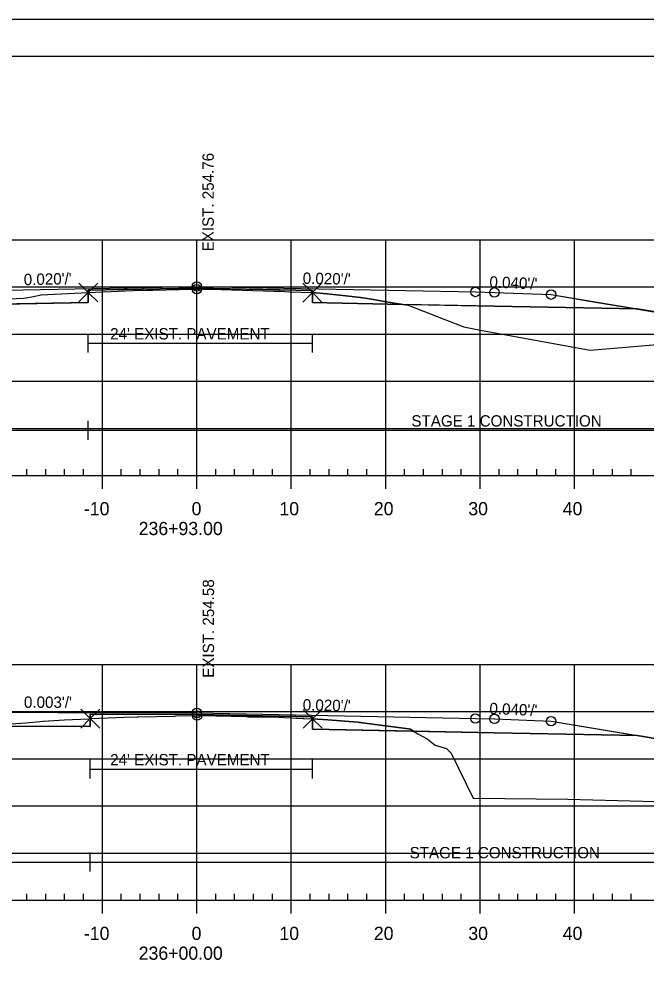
# Model space of a CAD drawing. Extents: x 1365647 to 1367999, y 387113 to 400173.
# Drawn here: x 1365875.3 to 1365941.7, y 392817.2 to 392919.5 of the extents above; entities that cross this region are included whole.
import ezdxf

# ---------------------------------------------------------------- set-up
doc = ezdxf.new("R2010")
doc.units = 0
for name, color, linetype in [('R_Alt Surface', 7, 'Continuous'), ('R_Axis', 7, 'Continuous'), ('R_Axis Annot', 7, 'Continuous'), ('R_Border', 7, 'Continuous'), ('R_Contours', 7, 'Continuous'), ('R_Exist Surface', 7, 'Continuous'), ('R_Fin Surface', 7, 'Continuous'), ('R_Fin Surface Annot', 7, 'Continuous'), ('R_Grid', 7, 'Continuous'), ('R_No Plot', 7, 'Continuous'), ('R_Water', 7, 'Continuous'), ('R_Xsect Elev', 7, 'Continuous')]:
    doc.layers.add(name, color=color, linetype=linetype)

msp = doc.modelspace()

# ---------------------------------------------------------------- linework, layer by layer
at = {"layer": 'R_Alt Surface'}
for points in [[(1365847.47, 392888.83), (1365862.59, 392889.13), (1365882.59, 392889.53), (1365882.59, 392890.82), (1365894.09, 392891.05), (1365906.32, 392890.8), (1365906.32, 392889.52), (1365925.59, 392889.13), (1365940.72, 392888.83)], [(1365845.71, 392844.32), (1365862.59, 392844.66), (1365882.8, 392844.59), (1365882.8, 392845.88), (1365894.09, 392845.85), (1365906.34, 392845.6), (1365906.34, 392844.31), (1365925.59, 392843.93), (1365940.72, 392843.63)]]:
    msp.add_lwpolyline(points, dxfattribs=at)
at = {"layer": 'R_Axis'}
for p, q in [((1365749.09, 392871.17), (1366039.09, 392871.17)), ((1365876.09, 392871.17), (1365876.09, 392871.87)), ((1365878.09, 392871.17), (1365878.09, 392871.87)), ((1365880.09, 392871.17), (1365880.09, 392871.87)), ((1365882.09, 392871.17), (1365882.09, 392871.87)), ((1365884.09, 392869.77), (1365884.09, 392871.17)), ((1365886.09, 392871.17), (1365886.09, 392871.87)), ((1365888.09, 392871.17), (1365888.09, 392871.87)), ((1365890.09, 392871.17), (1365890.09, 392871.87)), ((1365892.09, 392871.17), (1365892.09, 392871.87)), ((1365894.09, 392869.77), (1365894.09, 392871.17)), ((1365896.09, 392871.17), (1365896.09, 392871.87)), ((1365898.09, 392871.17), (1365898.09, 392871.87)), ((1365900.09, 392871.17), (1365900.09, 392871.87)), ((1365902.09, 392871.17), (1365902.09, 392871.87)), ((1365904.09, 392869.77), (1365904.09, 392871.17)), ((1365906.09, 392871.17), (1365906.09, 392871.87)), ((1365908.09, 392871.17), (1365908.09, 392871.87)), ((1365910.09, 392871.17), (1365910.09, 392871.87)), ((1365912.09, 392871.17), (1365912.09, 392871.87)), ((1365914.09, 392869.77), (1365914.09, 392871.17)), ((1365916.09, 392871.17), (1365916.09, 392871.87)), ((1365918.09, 392871.17), (1365918.09, 392871.87)), ((1365920.09, 392871.17), (1365920.09, 392871.87)), ((1365922.09, 392871.17), (1365922.09, 392871.87)), ((1365924.09, 392869.77), (1365924.09, 392871.17)), ((1365926.09, 392871.17), (1365926.09, 392871.87)), ((1365928.09, 392871.17), (1365928.09, 392871.87)), ((1365930.09, 392871.17), (1365930.09, 392871.87)), ((1365932.09, 392871.17), (1365932.09, 392871.87)), ((1365934.09, 392869.77), (1365934.09, 392871.17)), ((1365936.09, 392871.17), (1365936.09, 392871.87)), ((1365938.09, 392871.17), (1365938.09, 392871.87)), ((1365940.09, 392871.17), (1365940.09, 392871.87)), ((1365749.09, 392826.17), (1366039.09, 392826.17)), ((1365876.09, 392826.17), (1365876.09, 392826.87)), ((1365878.09, 392826.17), (1365878.09, 392826.87)), ((1365880.09, 392826.17), (1365880.09, 392826.87)), ((1365882.09, 392826.17), (1365882.09, 392826.87)), ((1365884.09, 392824.77), (1365884.09, 392826.17)), ((1365886.09, 392826.17), (1365886.09, 392826.87)), ((1365888.09, 392826.17), (1365888.09, 392826.87)), ((1365890.09, 392826.17), (1365890.09, 392826.87)), ((1365892.09, 392826.17), (1365892.09, 392826.87)), ((1365894.09, 392824.77), (1365894.09, 392826.17)), ((1365896.09, 392826.17), (1365896.09, 392826.87)), ((1365898.09, 392826.17), (1365898.09, 392826.87)), ((1365900.09, 392826.17), (1365900.09, 392826.87)), ((1365902.09, 392826.17), (1365902.09, 392826.87)), ((1365904.09, 392824.77), (1365904.09, 392826.17)), ((1365906.09, 392826.17), (1365906.09, 392826.87)), ((1365908.09, 392826.17), (1365908.09, 392826.87)), ((1365910.09, 392826.17), (1365910.09, 392826.87)), ((1365912.09, 392826.17), (1365912.09, 392826.87)), ((1365914.09, 392824.77), (1365914.09, 392826.17)), ((1365916.09, 392826.17), (1365916.09, 392826.87)), ((1365918.09, 392826.17), (1365918.09, 392826.87)), ((1365920.09, 392826.17), (1365920.09, 392826.87)), ((1365922.09, 392826.17), (1365922.09, 392826.87)), ((1365924.09, 392824.77), (1365924.09, 392826.17)), ((1365926.09, 392826.17), (1365926.09, 392826.87)), ((1365928.09, 392826.17), (1365928.09, 392826.87)), ((1365930.09, 392826.17), (1365930.09, 392826.87)), ((1365932.09, 392826.17), (1365932.09, 392826.87)), ((1365934.09, 392824.77), (1365934.09, 392826.17)), ((1365936.09, 392826.17), (1365936.09, 392826.87)), ((1365938.09, 392826.17), (1365938.09, 392826.87)), ((1365940.09, 392826.17), (1365940.09, 392826.87))]:
    msp.add_line(p, q, dxfattribs=at)
at = {"layer": 'R_Border'}
for p, q in [((1365736.09, 392915.63), (1366052.27, 392915.63)), ((1365888.61, 392915.37), (1365888.61, 392915.37)), ((1365888.61, 392915.37), (1365888.61, 392915.37))]:
    msp.add_line(p, q, dxfattribs=at)
at = {"layer": 'R_Contours'}
for p, q in [((1365906.32, 392890.56), (1365906.32, 392889.52)), ((1365906.32, 392889.52), (1365915.91, 392889.32)), ((1365906.34, 392845.4), (1365906.34, 392844.31)), ((1365906.34, 392844.31), (1365917.03, 392844.1))]:
    msp.add_line(p, q, dxfattribs=at)
for points in [[(1365865.56, 392889.19), (1365874.13, 392889.92), (1365875.77, 392889.98), (1365876.62, 392890.11), (1365877.61, 392890.32), (1365881.84, 392890.54), (1365882.59, 392890.58), (1365882.59, 392889.53)], [(1365882.59, 392890.58), (1365882.72, 392890.59), (1365883.34, 392890.62), (1365887.35, 392890.79), (1365888.72, 392890.83), (1365889.41, 392890.83), (1365893.64, 392890.92), (1365894.08, 392890.93), (1365894.48, 392890.94), (1365894.63, 392890.94), (1365895.58, 392890.91), (1365902.24, 392890.71), (1365902.92, 392890.7), (1365903.89, 392890.65), (1365906.32, 392890.56), (1365906.32, 392890.8), (1365894.09, 392891.05), (1365882.59, 392890.82)], [(1365906.32, 392890.56), (1365907.84, 392890.42), (1365909.88, 392890.21), (1365911.41, 392890.06), (1365912.59, 392889.87), (1365914.57, 392889.53), (1365915.91, 392889.32), (1365906.32, 392889.52)], [(1365915.91, 392889.32), (1365916.47, 392889.24), (1365920.34, 392887.72), (1365922.35, 392886.92), (1365924.12, 392886.59), (1365935.74, 392884.47), (1365942.4, 392885.03), (1365942.81, 392885.05), (1365952.81, 392885.01), (1365954.64, 392884.97), (1365956.08, 392885.02), (1365958.26, 392885.13), (1365953.59, 392886.68), (1365940.72, 392888.83), (1365925.59, 392889.13)], [(1365882.8, 392845.42), (1365882.9, 392845.42), (1365886.4, 392845.57), (1365887.77, 392845.63), (1365887.82, 392845.63), (1365887.86, 392845.63), (1365891.75, 392845.7), (1365891.86, 392845.71), (1365894.11, 392845.75), (1365894.11, 392845.75), (1365894.59, 392845.76), (1365899.26, 392845.64), (1365899.5, 392845.63), (1365902.03, 392845.6), (1365905.33, 392845.45), (1365905.43, 392845.44), (1365906.34, 392845.4), (1365906.34, 392845.4), (1365906.34, 392845.6), (1365894.09, 392845.85), (1365882.8, 392845.88)], [(1365873.54, 392844.62), (1365874.38, 392844.87), (1365875.99, 392844.98), (1365877.8, 392845.16), (1365880.06, 392845.29), (1365882.64, 392845.41), (1365882.8, 392845.42), (1365882.8, 392844.59)], [(1365906.34, 392845.4), (1365907.94, 392845.28), (1365911.12, 392845.03), (1365911.26, 392845.02), (1365911.4, 392845.01), (1365911.59, 392844.97), (1365911.63, 392844.98), (1365914.08, 392844.65), (1365916.51, 392844.33), (1365916.71, 392844.31), (1365917.03, 392844.1), (1365906.34, 392844.31)], [(1365917.03, 392844.1), (1365917.49, 392843.81), (1365918.48, 392843.28), (1365919.33, 392842.62), (1365920.52, 392842.26), (1365921.01, 392841.76), (1365923.35, 392836.98), (1365933.36, 392836.88), (1365943.97, 392836.59), (1365950.28, 392836.98), (1365951.64, 392837.08), (1365957.79, 392837.23), (1365966.02, 392837.02), (1365966.9, 392837.04), (1365953.59, 392841.48), (1365940.72, 392843.63), (1365925.59, 392843.93)]]:
    msp.add_lwpolyline(points, close=True, dxfattribs=at)
for points in [[(1365915.91, 392889.32), (1365914.57, 392889.53), (1365912.59, 392889.87), (1365911.41, 392890.06), (1365909.88, 392890.21), (1365907.84, 392890.42), (1365906.32, 392890.56)], [(1365917.03, 392844.1), (1365916.71, 392844.31), (1365916.51, 392844.33), (1365914.08, 392844.65), (1365911.63, 392844.98), (1365911.59, 392844.97), (1365911.4, 392845.01), (1365911.26, 392845.02), (1365911.12, 392845.03), (1365907.94, 392845.28), (1365906.34, 392845.4)]]:
    msp.add_lwpolyline(points, dxfattribs=at)
at = {"layer": 'R_Exist Surface'}
for points in [[(1365874.13, 392889.92), (1365875.77, 392889.98), (1365876.62, 392890.11), (1365877.61, 392890.32), (1365881.84, 392890.54), (1365882.59, 392890.58), (1365882.72, 392890.59), (1365883.34, 392890.62), (1365887.35, 392890.79), (1365888.72, 392890.83), (1365889.41, 392890.83), (1365893.64, 392890.92), (1365894.08, 392890.93), (1365894.48, 392890.94), (1365894.63, 392890.94), (1365895.58, 392890.91), (1365902.24, 392890.71), (1365902.92, 392890.7), (1365903.89, 392890.65), (1365906.32, 392890.56), (1365907.84, 392890.42), (1365909.88, 392890.21), (1365911.41, 392890.06), (1365912.59, 392889.87), (1365914.57, 392889.53), (1365916.47, 392889.24), (1365920.34, 392887.72), (1365922.35, 392886.92), (1365924.12, 392886.59), (1365935.74, 392884.47), (1365942.4, 392885.03)], [(1365874.38, 392844.87), (1365875.99, 392844.98), (1365877.8, 392845.16), (1365880.06, 392845.29), (1365882.64, 392845.41), (1365882.8, 392845.42), (1365882.9, 392845.42), (1365886.4, 392845.57), (1365887.77, 392845.63), (1365887.82, 392845.63), (1365887.86, 392845.63), (1365891.75, 392845.7), (1365891.86, 392845.71), (1365894.11, 392845.75), (1365894.11, 392845.75), (1365894.59, 392845.76), (1365899.26, 392845.64), (1365899.5, 392845.63), (1365902.03, 392845.6), (1365905.33, 392845.45), (1365905.43, 392845.44), (1365906.34, 392845.4), (1365906.34, 392845.4), (1365907.94, 392845.28), (1365911.12, 392845.03), (1365911.26, 392845.02), (1365911.4, 392845.01), (1365911.59, 392844.97), (1365911.63, 392844.98), (1365914.08, 392844.65), (1365916.51, 392844.33), (1365916.71, 392844.31), (1365917.49, 392843.81), (1365918.48, 392843.28), (1365919.33, 392842.62), (1365920.52, 392842.26), (1365921.01, 392841.76), (1365923.35, 392836.98), (1365933.36, 392836.88), (1365943.97, 392836.59)]]:
    msp.add_lwpolyline(points, dxfattribs=at)
at = {"layer": 'R_Fin Surface'}
for points in [[(1365828.56, 392885.3), (1365829.51, 392884.99), (1365834.59, 392886.68), (1365847.47, 392888.83), (1365856.59, 392890.35), (1365862.59, 392890.59), (1365864.59, 392890.63), (1365894.09, 392891.22), (1365923.59, 392890.63), (1365925.59, 392890.59), (1365931.59, 392890.35), (1365940.72, 392888.83), (1365953.59, 392886.68), (1365964.6, 392883.01), (1365970.88, 392885.11)], [(1365830.77, 392885.41), (1365834.59, 392886.68), (1365852.3, 392889.63), (1365856.59, 392890.35), (1365862.59, 392890.59), (1365864.59, 392890.63), (1365894.09, 392891.22), (1365923.59, 392890.63), (1365925.59, 392890.59), (1365931.59, 392890.35), (1365935.89, 392889.63), (1365953.59, 392886.68), (1365958.26, 392885.13)], [(1365856.59, 392890.35), (1365862.59, 392890.59), (1365864.59, 392890.63), (1365894.09, 392891.22), (1365923.59, 392890.63), (1365925.59, 392890.59), (1365931.59, 392890.35)], [(1365812.85, 392839.77), (1365819.68, 392837.5), (1365834.59, 392842.46), (1365845.71, 392844.32), (1365856.59, 392846.13), (1365862.59, 392846.11), (1365864.59, 392846.11), (1365894.09, 392846.02), (1365923.59, 392845.43), (1365925.59, 392845.39), (1365931.59, 392845.15), (1365940.72, 392843.63), (1365953.59, 392841.48), (1365968.49, 392836.52), (1365970.2, 392837.09)], [(1365823.53, 392838.78), (1365834.59, 392842.46), (1365850.54, 392845.12), (1365856.59, 392846.13), (1365862.59, 392846.11), (1365864.59, 392846.11), (1365894.09, 392846.02), (1365923.59, 392845.43), (1365925.59, 392845.39), (1365931.59, 392845.15), (1365935.89, 392844.43), (1365953.59, 392841.48), (1365966.9, 392837.04)], [(1365856.59, 392846.13), (1365862.59, 392846.11), (1365864.59, 392846.11), (1365894.09, 392846.02), (1365923.59, 392845.43), (1365925.59, 392845.39), (1365931.59, 392845.15)]]:
    msp.add_lwpolyline(points, dxfattribs=at)
at = {"layer": 'R_Grid'}
for p, q in [((1365749.09, 392896.17), (1366039.09, 392896.17)), ((1365884.09, 392871.17), (1365884.09, 392896.17)), ((1365894.09, 392871.17), (1365894.09, 392896.17)), ((1365904.09, 392871.17), (1365904.09, 392896.17)), ((1365914.09, 392871.17), (1365914.09, 392896.17)), ((1365924.09, 392871.17), (1365924.09, 392896.17)), ((1365934.09, 392871.17), (1365934.09, 392896.17)), ((1365749.09, 392891.17), (1366039.09, 392891.17)), ((1365749.09, 392886.17), (1366039.09, 392886.17)), ((1365749.09, 392881.17), (1366039.09, 392881.17)), ((1365749.09, 392876.17), (1366039.09, 392876.17)), ((1365749.09, 392871.17), (1366039.09, 392871.17)), ((1365749.09, 392851.17), (1366039.09, 392851.17)), ((1365884.09, 392826.17), (1365884.09, 392851.17)), ((1365894.09, 392826.17), (1365894.09, 392851.17)), ((1365904.09, 392826.17), (1365904.09, 392851.17)), ((1365914.09, 392826.17), (1365914.09, 392851.17)), ((1365924.09, 392826.17), (1365924.09, 392851.17)), ((1365934.09, 392826.17), (1365934.09, 392851.17)), ((1365749.09, 392846.17), (1366039.09, 392846.17)), ((1365749.09, 392841.17), (1366039.09, 392841.17)), ((1365749.09, 392836.17), (1366039.09, 392836.17)), ((1365749.09, 392831.17), (1366039.09, 392831.17)), ((1365749.09, 392826.17), (1366039.09, 392826.17))]:
    msp.add_line(p, q, dxfattribs=at)
at = {"layer": 'R_No Plot'}
msp.add_line((1365723.69, 392919.52), (1366057.03, 392919.52), dxfattribs=at)
msp.add_lwpolyline([(1365723.69, 392919.52), (1366057.03, 392919.52), (1366057.03, 392706.18), (1365723.69, 392706.18)], close=True, dxfattribs=at)
for points in [[(1365882.59, 392890.58), (1365881.59, 392891.58), (1365882.59, 392890.58), (1365881.59, 392889.58), (1365882.59, 392890.58), (1365883.59, 392889.58), (1365882.59, 392890.58), (1365883.59, 392891.58)], [(1365906.32, 392890.56), (1365905.32, 392891.56), (1365906.32, 392890.56), (1365905.32, 392889.56), (1365906.32, 392890.56), (1365907.32, 392889.56), (1365906.32, 392890.56), (1365907.32, 392891.56)], [(1365882.8, 392845.42), (1365881.8, 392846.42), (1365882.8, 392845.42), (1365881.8, 392844.42), (1365882.8, 392845.42), (1365883.8, 392844.42), (1365882.8, 392845.42), (1365883.8, 392846.42)], [(1365906.34, 392845.4), (1365905.34, 392846.4), (1365906.34, 392845.4), (1365905.34, 392844.4), (1365906.34, 392845.4), (1365907.34, 392844.4), (1365906.34, 392845.4), (1365907.34, 392846.4)]]:
    msp.add_lwpolyline(points, dxfattribs=at)
for centre in [(1365894.09, 392891.22), (1365894.09, 392891.22), (1365894.09, 392891.22), (1365894.09, 392891.22), (1365894.09, 392891.22), (1365894.08, 392890.93), (1365923.59, 392890.63), (1365923.59, 392890.63), (1365923.59, 392890.63), (1365923.59, 392890.63), (1365923.59, 392890.63), (1365925.59, 392890.59), (1365925.59, 392890.59), (1365925.59, 392890.59), (1365925.59, 392890.59), (1365925.59, 392890.59), (1365931.59, 392890.35), (1365931.59, 392890.35), (1365931.59, 392890.35), (1365931.59, 392890.35), (1365931.59, 392890.35), (1365894.09, 392846.02), (1365894.09, 392846.02), (1365894.09, 392846.02), (1365894.09, 392846.02), (1365894.09, 392846.02), (1365894.11, 392845.75), (1365923.59, 392845.43), (1365923.59, 392845.43), (1365923.59, 392845.43), (1365923.59, 392845.43), (1365923.59, 392845.43), (1365925.59, 392845.39), (1365925.59, 392845.39), (1365925.59, 392845.39), (1365925.59, 392845.39), (1365925.59, 392845.39), (1365931.59, 392845.15), (1365931.59, 392845.15), (1365931.59, 392845.15), (1365931.59, 392845.15), (1365931.59, 392845.15)]:
    msp.add_circle(centre, 0.5, dxfattribs=at)
at = {"layer": 'R_Water'}
for p, q in [((1365882.59, 392884.21), (1365882.59, 392886.21)), ((1365906.32, 392884.21), (1365906.32, 392886.21)), ((1365882.59, 392885.21), (1365906.32, 392885.21)), ((1365882.59, 392874.98), (1365882.59, 392876.98)), ((1365828.56, 392875.98), (1365882.59, 392875.98)), ((1365882.59, 392875.98), (1365970.88, 392875.98)), ((1365882.8, 392839.07), (1365882.8, 392841.07)), ((1365906.34, 392839.07), (1365906.34, 392841.07)), ((1365882.8, 392840.07), (1365906.34, 392840.07)), ((1365812.85, 392830.22), (1365882.8, 392830.22)), ((1365882.8, 392829.22), (1365882.8, 392831.22)), ((1365882.8, 392830.22), (1365970.2, 392830.22))]:
    msp.add_line(p, q, dxfattribs=at)

# ---------------------------------------------------------------- texts
at = {"layer": 'R_Axis Annot'}
for s, p in [('-10', (1365882.13, 392866.97)), ('0', (1365893.53, 392866.97)), ('10', (1365902.83, 392866.97)), ('20', (1365912.83, 392866.97)), ('30', (1365922.83, 392866.97)), ('40', (1365932.83, 392866.97)), ('236+93.00', (1365887.93, 392864.87)), ('-10', (1365882.13, 392821.97)), ('0', (1365893.53, 392821.97)), ('10', (1365902.83, 392821.97)), ('20', (1365912.83, 392821.97)), ('30', (1365922.83, 392821.97)), ('40', (1365932.83, 392821.97)), ('236+00.00', (1365887.93, 392819.87))]:
    msp.add_text(s, height=1.4, dxfattribs=at).set_placement(p)
at = {"layer": 'R_Fin Surface Annot'}
for s, rotation, p in [("0.020'/'", 1.1458, (1365875.77, 392891.35)), ("0.020'/'", 358.8542, (1365905.29, 392891.5)), ("0.040'/'", 357.7094, (1365925.05, 392891.11)), ("0.003'/'", 359.8263, (1365875.78, 392846.57)), ("0.020'/'", 358.8542, (1365905.29, 392846.29)), ("0.040'/'", 357.7094, (1365925.05, 392845.91))]:
    msp.add_text(s, height=1.2, rotation=rotation, dxfattribs=at).set_placement(p)
at = {"layer": 'R_Water'}
for s, p in [("24' EXIST. PAVEMENT", (1365884.91, 392885.6)), ('STAGE 1 CONSTRUCTION', (1365916.81, 392876.37)), ("24' EXIST. PAVEMENT", (1365884.91, 392840.47)), ('STAGE 1 CONSTRUCTION', (1365916.62, 392830.62))]:
    msp.add_text(s, height=1.2, dxfattribs=at).set_placement(p)
at = {"layer": 'R_Xsect Elev'}
for s, p in [('EXIST. 254.76', (1365895.88, 392894.93)), ('EXIST. 254.58', (1365895.91, 392849.75))]:
    msp.add_text(s, height=1.2, rotation=90, dxfattribs=at).set_placement(p)

doc.saveas('drawing.dxf')
